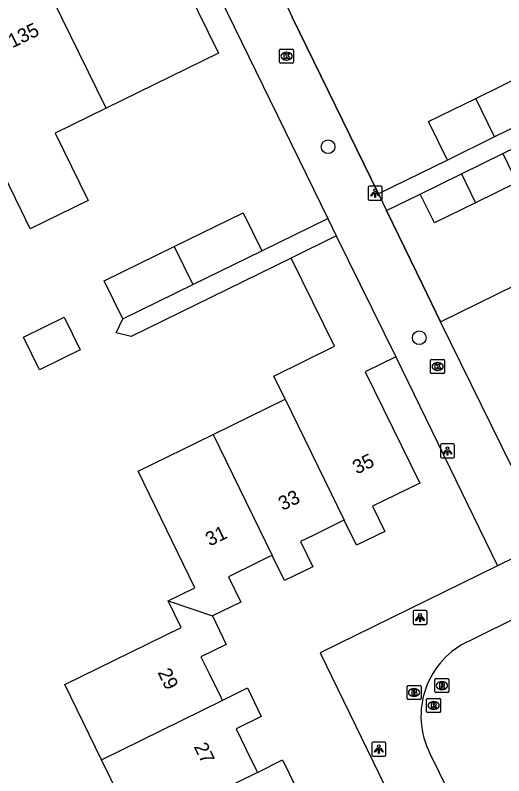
# Model space of a CAD drawing. Extents: x 160457 to 162082, y 388340 to 389736.
# Drawn here: x 160940.3 to 160975.1, y 389030.2 to 389084.3 of the extents above; entities that cross this region are included whole.
import ezdxf

# ---------------------------------------------------------------- set-up
doc = ezdxf.new("R2010")
doc.units = 0
for name, color, linetype in [('IMGEO_Boom', 7, 'Continuous'), ('IMGEO_Brandkraan', 7, 'Continuous'), ('IMGEO_Kolk', 7, 'Continuous'), ('IMGEO_Lichtpunt', 7, 'Continuous'), ('IMGEO_Muur', 7, 'Continuous'), ('IMGEO_Pand', 7, 'Continuous'), ('IMGEO_Pand_nummerreeks', 7, 'Continuous'), ('IMGEO_Rijbaan_lokaal_open', 7, 'Continuous'), ('IMGEO_Rioolput', 7, 'Continuous'), ('IMGEO_Voetpad_open', 7, 'Continuous')]:
    doc.layers.add(name, color=color, linetype=linetype)

msp = doc.modelspace()

# ---------------------------------------------------------------- linework, layer by layer
at = {"layer": 'IMGEO_Boom'}
for centre in [(160962.618, 389074.94), (160969.112, 389061.344)]:
    msp.add_circle(centre, 0.489, dxfattribs=at)
at = {"layer": 'IMGEO_Brandkraan'}
for p, q in [((160968.243, 389035.662), (160968.243, 389036.514)), ((160968.318, 389036.588), (160969.17, 389036.588)), ((160969.244, 389036.514), (160969.244, 389035.662)), ((160968.731, 389036.368), (160968.756, 389036.368)), ((160969.17, 389035.588), (160968.318, 389035.588)), ((160968.754, 389035.808), (160968.729, 389035.808))]:
    msp.add_line(p, q, dxfattribs=at)
for points in [[(160968.243, 389035.662), (160968.243, 389036.514)], [(160968.318, 389036.588), (160969.17, 389036.588)], [(160969.244, 389036.514), (160969.244, 389035.662)], [(160968.591, 389036.288), (160968.591, 389035.888), (160968.804, 389035.888)], [(160968.822, 389036.288), (160968.591, 389036.288)], [(160968.77, 389036.207), (160968.716, 389036.207), (160968.716, 389036.131)], [(160968.716, 389036.131), (160968.769, 389036.131)], [(160968.778, 389036.055), (160968.716, 389036.055), (160968.716, 389035.974)], [(160968.716, 389035.974), (160968.778, 389035.974)], [(160969.17, 389035.588), (160968.318, 389035.588)]]:
    msp.add_lwpolyline(points, dxfattribs=at)
for centre, radius, start, end in [((160968.32, 389036.512), 0.0765, 91.552, 178.448), ((160968.32, 389036.512), 0.0765, 91.552, 178.448), ((160969.168, 389036.512), 0.0765, 1.552, 88.448), ((160969.168, 389036.512), 0.0765, 1.552, 88.448), ((160968.771, 389036.169), 0.0379, 267.8285, 90.9355), ((160968.779, 389036.014), 0.0404, 269.8759, 90.5077), ((160968.81, 389036.139), 0.251, 268.6676, 293.5347), ((160968.826, 389036.143), 0.145, 59.4692, 91.5367), ((160968.851, 389036.19), 0.0922, 285.5137, 58.1501), ((160968.856, 389035.998), 0.105, 301.3115, 78.989), ((160968.32, 389035.664), 0.0765, 181.552, 268.448), ((160968.32, 389035.664), 0.0765, 181.552, 268.448), ((160969.168, 389035.664), 0.0765, 271.552, 358.448), ((160969.168, 389035.664), 0.0765, 271.552, 358.448)]:
    msp.add_arc(centre, radius, start, end, dxfattribs=at)
for centre, major_axis, ratio, start_param, end_param in [((160968.73, 389036.088), (-0.387, 0.002), 0.722429, 4.712389, 7.853982), ((160968.755, 389036.088), (-0.39, 0.002), 0.717154, 1.570796, 4.712389)]:
    msp.add_ellipse(centre, major_axis=major_axis, ratio=ratio, start_param=start_param, end_param=end_param, dxfattribs=at)
at = {"layer": 'IMGEO_Kolk'}
for p, q in [((160959.162, 389080.957), (160959.162, 389081.809)), ((160959.237, 389081.883), (160960.089, 389081.883)), ((160959.65, 389081.663), (160959.675, 389081.663)), ((160960.163, 389081.809), (160960.163, 389080.957)), ((160960.089, 389080.883), (160959.237, 389080.883)), ((160959.673, 389081.103), (160959.648, 389081.103)), ((160969.923, 389058.869), (160969.923, 389059.721)), ((160969.998, 389059.795), (160970.85, 389059.795)), ((160970.924, 389059.721), (160970.924, 389058.869)), ((160970.411, 389059.575), (160970.436, 389059.575)), ((160970.85, 389058.795), (160969.998, 389058.795)), ((160970.434, 389059.015), (160970.409, 389059.015))]:
    msp.add_line(p, q, dxfattribs=at)
for points in [[(160959.162, 389080.957), (160959.162, 389081.809)], [(160959.237, 389081.883), (160960.089, 389081.883)], [(160959.483, 389081.583), (160959.606, 389081.583), (160959.606, 389081.432), (160959.736, 389081.583), (160959.9, 389081.583), (160959.754, 389081.432), (160959.907, 389081.183), (160959.755, 389081.183), (160959.67, 389081.347), (160959.606, 389081.28), (160959.606, 389081.183), (160959.483, 389081.183), (160959.483, 389081.583)], [(160960.163, 389081.809), (160960.163, 389080.957)], [(160960.089, 389080.883), (160959.237, 389080.883)], [(160969.923, 389058.869), (160969.923, 389059.721)], [(160969.998, 389059.795), (160970.85, 389059.795)], [(160970.924, 389059.721), (160970.924, 389058.869)], [(160970.244, 389059.495), (160970.367, 389059.495), (160970.367, 389059.344), (160970.497, 389059.495), (160970.661, 389059.495), (160970.515, 389059.344), (160970.668, 389059.095), (160970.516, 389059.095), (160970.431, 389059.259), (160970.367, 389059.192), (160970.367, 389059.095), (160970.244, 389059.095), (160970.244, 389059.495)], [(160970.85, 389058.795), (160969.998, 389058.795)]]:
    msp.add_lwpolyline(points, dxfattribs=at)
for centre, start, end in [((160959.239, 389081.807), 91.552, 178.448), ((160959.239, 389081.807), 91.552, 178.448), ((160960.087, 389081.807), 1.552, 88.448), ((160960.087, 389081.807), 1.552, 88.448), ((160959.239, 389080.959), 181.552, 268.448), ((160959.239, 389080.959), 181.552, 268.448), ((160960.087, 389080.959), 271.552, 358.448), ((160960.087, 389080.959), 271.552, 358.448), ((160970, 389059.719), 91.552, 178.448), ((160970, 389059.719), 91.552, 178.448), ((160970.848, 389059.719), 1.552, 88.448), ((160970.848, 389059.719), 1.552, 88.448), ((160970, 389058.871), 181.552, 268.448), ((160970, 389058.871), 181.552, 268.448), ((160970.848, 389058.871), 271.552, 358.448), ((160970.848, 389058.871), 271.552, 358.448)]:
    msp.add_arc(centre, 0.0765, start, end, dxfattribs=at)
for centre, major_axis, ratio, start_param, end_param in [((160959.649, 389081.383), (-0.387, 0.002), 0.722429, 4.712389, 7.853982), ((160959.674, 389081.383), (-0.39, 0.002), 0.717154, 1.570796, 4.712389), ((160970.41, 389059.295), (-0.387, 0.002), 0.722429, 4.712389, 7.853982), ((160970.435, 389059.295), (-0.39, 0.002), 0.717154, 1.570796, 4.712389)]:
    msp.add_ellipse(centre, major_axis=major_axis, ratio=ratio, start_param=start_param, end_param=end_param, dxfattribs=at)
at = {"layer": 'IMGEO_Lichtpunt'}
for p, q in [((160965.471, 389072.038), (160965.471, 389071.231)), ((160965.471, 389072.038), (160965.471, 389071.231)), ((160966.373, 389072.133), (160965.565, 389072.133)), ((160966.373, 389072.133), (160965.565, 389072.133)), ((160966.467, 389071.231), (160966.467, 389072.038)), ((160966.467, 389071.231), (160966.467, 389072.038)), ((160965.565, 389071.137), (160966.373, 389071.137)), ((160965.565, 389071.137), (160966.373, 389071.137)), ((160971.532, 389053.78), (160970.724, 389053.78)), ((160971.532, 389053.78), (160970.724, 389053.78)), ((160970.63, 389053.685), (160970.63, 389052.878)), ((160970.63, 389053.685), (160970.63, 389052.878)), ((160971.626, 389052.878), (160971.626, 389053.685)), ((160971.626, 389052.878), (160971.626, 389053.685)), ((160970.724, 389052.784), (160971.532, 389052.784)), ((160970.724, 389052.784), (160971.532, 389052.784)), ((160969.573, 389041.921), (160968.765, 389041.921)), ((160969.573, 389041.921), (160968.765, 389041.921)), ((160968.671, 389041.826), (160968.671, 389041.019)), ((160968.671, 389041.826), (160968.671, 389041.019)), ((160969.667, 389041.019), (160969.667, 389041.826)), ((160969.667, 389041.019), (160969.667, 389041.826)), ((160968.765, 389040.925), (160969.573, 389040.925)), ((160968.765, 389040.925), (160969.573, 389040.925)), ((160965.743, 389032.462), (160965.743, 389031.655)), ((160965.743, 389032.462), (160965.743, 389031.655)), ((160966.645, 389032.557), (160965.837, 389032.557)), ((160966.645, 389032.557), (160965.837, 389032.557)), ((160966.739, 389031.655), (160966.739, 389032.462)), ((160966.739, 389031.655), (160966.739, 389032.462)), ((160965.837, 389031.561), (160966.645, 389031.561)), ((160965.837, 389031.561), (160966.645, 389031.561))]:
    msp.add_line(p, q, dxfattribs=at)
for points in [[(160965.845, 389071.702), (160965.884, 389071.674), (160965.696, 389071.412), (160965.658, 389071.439), (160965.845, 389071.702)], [(160965.947, 389071.654), (160965.994, 389071.654), (160965.994, 389071.332), (160965.947, 389071.332), (160965.947, 389071.654)], [(160966.057, 389071.674), (160966.095, 389071.701), (160966.282, 389071.439), (160966.243, 389071.411), (160966.057, 389071.674)], [(160971.004, 389053.349), (160971.043, 389053.321), (160970.855, 389053.059), (160970.817, 389053.086), (160971.004, 389053.349)], [(160971.106, 389053.301), (160971.153, 389053.301), (160971.153, 389052.979), (160971.106, 389052.979), (160971.106, 389053.301)], [(160971.216, 389053.321), (160971.254, 389053.348), (160971.441, 389053.086), (160971.402, 389053.058), (160971.216, 389053.321)], [(160969.045, 389041.49), (160969.084, 389041.462), (160968.896, 389041.2), (160968.858, 389041.227), (160969.045, 389041.49)], [(160969.147, 389041.442), (160969.194, 389041.442), (160969.194, 389041.12), (160969.147, 389041.12), (160969.147, 389041.442)], [(160969.257, 389041.462), (160969.295, 389041.489), (160969.482, 389041.227), (160969.443, 389041.199), (160969.257, 389041.462)], [(160966.117, 389032.126), (160966.156, 389032.098), (160965.968, 389031.836), (160965.93, 389031.863), (160966.117, 389032.126)], [(160966.329, 389032.098), (160966.367, 389032.125), (160966.554, 389031.863), (160966.515, 389031.835), (160966.329, 389032.098)], [(160966.219, 389032.078), (160966.266, 389032.078), (160966.266, 389031.756), (160966.219, 389031.756), (160966.219, 389032.078)]]:
    msp.add_lwpolyline(points, dxfattribs=at)
for centre in [(160965.97, 389071.836), (160971.129, 389053.483), (160969.17, 389041.624), (160966.242, 389032.26)]:
    msp.add_circle(centre, 0.0994, dxfattribs=at)
for centre, start, end in [((160965.565, 389072.038), 90, 180), ((160965.565, 389072.038), 90, 180), ((160966.373, 389072.038), 0, 90), ((160966.373, 389072.038), 0, 90), ((160965.565, 389071.231), 180, 270), ((160965.565, 389071.231), 180, 270), ((160966.373, 389071.231), 270, 0), ((160966.373, 389071.231), 270, 360), ((160970.724, 389053.685), 90, 180), ((160970.724, 389053.685), 90, 180), ((160971.532, 389053.685), 0, 90), ((160971.532, 389053.685), 0, 90), ((160970.724, 389052.878), 180, 270), ((160970.724, 389052.878), 180, 270), ((160971.532, 389052.878), 270, 0), ((160971.532, 389052.878), 270, 360), ((160968.765, 389041.826), 90, 180), ((160968.765, 389041.826), 90, 180), ((160969.573, 389041.826), 0, 90), ((160969.573, 389041.826), 0, 90), ((160968.765, 389041.019), 180, 270), ((160968.765, 389041.019), 180, 270), ((160969.573, 389041.019), 270, 0), ((160969.573, 389041.019), 270, 360), ((160965.837, 389032.462), 90, 180), ((160965.837, 389032.462), 90, 180), ((160966.645, 389032.462), 0, 90), ((160966.645, 389032.462), 0, 90), ((160965.837, 389031.655), 180, 270), ((160965.837, 389031.655), 180, 270), ((160966.645, 389031.655), 270, 0), ((160966.645, 389031.655), 270, 360)]:
    msp.add_arc(centre, 0.0946, start, end, dxfattribs=at)
at = {"layer": 'IMGEO_Muur'}
for points in [[(160952.872, 389089.754), (160962.595, 389069.818)], [(160966.213, 389071.59), (160960.055, 389084.17)], [(160969.342, 389065.142), (160966.785, 389070.394)], [(160970.636, 389062.482), (160969.342, 389065.142)]]:
    msp.add_lwpolyline(points, dxfattribs=at)
at = {"layer": 'IMGEO_Pand'}
for points in [[(160942.396, 389086.702), (160947.515, 389089.208), (160948.307, 389087.592), (160950.751, 389088.788), (160950.893, 389088.858), (160950.353, 389089.963), (160950.64, 389090.103), (160951.18, 389088.998), (160954.802, 389081.599), (160946.817, 389077.691)], [(160946.817, 389077.691), (160942.396, 389086.702)], [(160973.135, 389078.373), (160976.507, 389080.022), (160977.847, 389077.283)], [(160971.116, 389073.989), (160969.775, 389076.729), (160973.135, 389078.373)], [(160974.475, 389075.633), (160973.135, 389078.373)], [(160946.817, 389077.691), (160943.18, 389075.911), (160945.535, 389071.11), (160941.405, 389069.084), (160940.776, 389070.367), (160939.048, 389073.888)], [(160977.847, 389077.283), (160974.475, 389075.633)], [(160974.475, 389075.633), (160971.116, 389073.989)], [(160972.12, 389073.003), (160975.071, 389074.447)], [(160975.071, 389074.447), (160976.077, 389072.39), (160973.129, 389070.948)], [(160969.19, 389071.57), (160972.12, 389073.003)], [(160972.12, 389073.003), (160973.129, 389070.948)], [(160973.129, 389070.948), (160970.196, 389069.513), (160969.19, 389071.57)], [(160951.653, 389067.835), (160956.58, 389070.241), (160957.906, 389067.528)], [(160963.192, 389068.594), (160959.991, 389067.016)], [(160963.192, 389068.594), (160967.437, 389059.983)], [(160947.986, 389062.682), (160946.66, 389065.396), (160951.653, 389067.835)], [(160951.653, 389067.835), (160952.983, 389065.123)], [(160952.983, 389065.123), (160957.906, 389067.528)], [(160959.554, 389056.961), (160958.747, 389058.598), (160963.087, 389060.738), (160959.991, 389067.016)], [(160947.986, 389062.682), (160952.983, 389065.123)], [(160970.636, 389062.482), (160975.998, 389065.104)], [(160942.048, 389059.063), (160940.914, 389061.385), (160943.826, 389062.808), (160944.96, 389060.486), (160942.048, 389059.063)], [(160975.756, 389052.06), (160970.636, 389062.482)], [(160967.437, 389059.983), (160965.257, 389058.908), (160969.163, 389050.988), (160965.794, 389049.36), (160966.665, 389047.558), (160964.645, 389046.568), (160963.765, 389048.364)], [(160954.434, 389054.458), (160959.554, 389056.961)], [(160959.554, 389056.961), (160963.765, 389048.364)], [(160951.232, 389042.611), (160953.135, 389043.541), (160949.078, 389051.84), (160954.434, 389054.458)], [(160954.434, 389054.458), (160958.641, 389045.852)], [(160963.765, 389048.364), (160963.54, 389048.254), (160961.594, 389047.3), (160960.648, 389046.836), (160961.53, 389045.04), (160959.52, 389044.055), (160958.641, 389045.852)], [(160958.641, 389045.852), (160958.404, 389045.736), (160957.643, 389045.363), (160955.513, 389044.318), (160956.394, 389042.522), (160954.391, 389041.539)], [(160946.486, 389031.287), (160943.863, 389036.652), (160952.162, 389040.709), (160951.232, 389042.611)], [(160951.232, 389042.611), (160954.391, 389041.539)], [(160954.391, 389041.539), (160955.362, 389039.509), (160953.565, 389038.63), (160954.15, 389037.434), (160954.97, 389035.755), (160955.081, 389035.528)], [(160955.081, 389035.528), (160956.873, 389036.413), (160957.863, 389034.386), (160956.066, 389033.507), (160956.407, 389032.809), (160956.769, 389032.069), (160957.471, 389030.632), (160957.582, 389030.405)], [(160946.486, 389031.287), (160955.081, 389035.528)], [(160948.991, 389026.163), (160946.486, 389031.287)], [(160957.582, 389030.405), (160959.375, 389031.29), (160960.364, 389029.263), (160958.567, 389028.384), (160960.213, 389025.014), (160951.609, 389020.808), (160949.413, 389025.3), (160948.991, 389026.163)], [(160957.582, 389030.405), (160948.991, 389026.163)]]:
    msp.add_lwpolyline(points, dxfattribs=at)
at = {"layer": 'IMGEO_Rijbaan_lokaal_open'}
for points in [[(160976.391, 389041.583), (160972.707, 389039.775)], [(160969.875, 389031.754), (160973.066, 389025.234)]]:
    msp.add_lwpolyline(points, dxfattribs=at)
msp.add_arc((160975.113, 389034.415), 5.875, 114.1756, 206.9308, dxfattribs=at)
at = {"layer": 'IMGEO_Rioolput'}
for p, q in [((160970.228, 389036.154), (160970.228, 389037.006)), ((160970.303, 389037.08), (160971.155, 389037.08)), ((160971.229, 389037.006), (160971.229, 389036.154)), ((160970.716, 389036.86), (160970.741, 389036.86)), ((160971.155, 389036.08), (160970.303, 389036.08)), ((160970.739, 389036.3), (160970.714, 389036.3)), ((160969.638, 389034.738), (160969.638, 389035.59)), ((160969.713, 389035.664), (160970.565, 389035.664)), ((160970.126, 389035.444), (160970.151, 389035.444)), ((160970.639, 389035.59), (160970.639, 389034.738)), ((160970.149, 389034.884), (160970.124, 389034.884)), ((160970.565, 389034.664), (160969.713, 389034.664))]:
    msp.add_line(p, q, dxfattribs=at)
for points in [[(160970.228, 389036.154), (160970.228, 389037.006)], [(160970.303, 389037.08), (160971.155, 389037.08)], [(160971.229, 389037.006), (160971.229, 389036.154)], [(160970.817, 389036.778), (160970.565, 389036.78), (160970.565, 389036.38)], [(160970.565, 389036.38), (160970.689, 389036.38), (160970.689, 389036.542), (160970.7, 389036.542)], [(160970.743, 389036.699), (160970.689, 389036.699), (160970.689, 389036.618)], [(160970.689, 389036.618), (160970.741, 389036.618)], [(160970.747, 389036.513), (160970.818, 389036.38), (160970.958, 389036.38), (160970.893, 389036.506)], [(160971.155, 389036.08), (160970.303, 389036.08)], [(160969.638, 389034.738), (160969.638, 389035.59)], [(160969.713, 389035.664), (160970.565, 389035.664)], [(160970.227, 389035.362), (160969.975, 389035.364), (160969.975, 389034.964)], [(160970.639, 389035.59), (160970.639, 389034.738)], [(160969.975, 389034.964), (160970.099, 389034.964), (160970.099, 389035.126), (160970.11, 389035.126)], [(160970.153, 389035.283), (160970.099, 389035.283), (160970.099, 389035.202)], [(160970.099, 389035.202), (160970.151, 389035.202)], [(160970.157, 389035.097), (160970.228, 389034.964), (160970.368, 389034.964), (160970.303, 389035.09)], [(160970.565, 389034.664), (160969.713, 389034.664)]]:
    msp.add_lwpolyline(points, dxfattribs=at)
for centre, radius, start, end in [((160970.305, 389037.004), 0.0765, 91.552, 178.448), ((160970.305, 389037.004), 0.0765, 91.552, 178.448), ((160971.153, 389037.004), 0.0765, 1.552, 88.448), ((160971.153, 389037.004), 0.0765, 1.552, 88.448), ((160970.699, 389036.489), 0.0533, 26.0293, 88.6989), ((160970.725, 389036.807), 0.19, 274.7715, 282.9687), ((160970.749, 389036.603), 0.0964, 77.0061, 93.1865), ((160970.763, 389036.66), 0.0378, 276.6634, 79.6772), ((160970.816, 389036.668), 0.109, 350.3612, 89.416), ((160970.814, 389036.668), 0.112, 277.5842, 350.9817), ((160970.798, 389036.453), 0.108, 29.5134, 73.7905), ((160970.305, 389036.156), 0.0765, 181.552, 268.448), ((160970.305, 389036.156), 0.0765, 181.552, 268.448), ((160971.153, 389036.156), 0.0765, 271.552, 358.448), ((160971.153, 389036.156), 0.0765, 271.552, 358.448), ((160969.715, 389035.588), 0.0765, 91.552, 178.448), ((160969.715, 389035.588), 0.0765, 91.552, 178.448), ((160970.226, 389035.252), 0.109, 350.3612, 89.416), ((160970.563, 389035.588), 0.0765, 1.552, 88.448), ((160970.563, 389035.588), 0.0765, 1.552, 88.448), ((160970.109, 389035.073), 0.0533, 26.0293, 88.6989), ((160970.135, 389035.391), 0.19, 274.7715, 282.9687), ((160970.159, 389035.187), 0.0964, 77.0061, 93.1865), ((160970.173, 389035.244), 0.0378, 276.6634, 79.6772), ((160970.224, 389035.252), 0.112, 277.5842, 350.9817), ((160970.208, 389035.037), 0.108, 29.5134, 73.7905), ((160969.715, 389034.74), 0.0765, 181.552, 268.448), ((160969.715, 389034.74), 0.0765, 181.552, 268.448), ((160970.563, 389034.74), 0.0765, 271.552, 358.448), ((160970.563, 389034.74), 0.0765, 271.552, 358.448)]:
    msp.add_arc(centre, radius, start, end, dxfattribs=at)
for centre, major_axis, ratio, start_param, end_param in [((160970.715, 389036.58), (-0.387, 0.002), 0.722429, 4.712389, 7.853982), ((160970.74, 389036.58), (-0.39, 0.002), 0.717154, 1.570796, 4.712389), ((160970.125, 389035.164), (-0.387, 0.002), 0.722429, 4.712389, 7.853982), ((160970.15, 389035.164), (-0.39, 0.002), 0.717154, 1.570796, 4.712389)]:
    msp.add_ellipse(centre, major_axis=major_axis, ratio=ratio, start_param=start_param, end_param=end_param, dxfattribs=at)
at = {"layer": 'IMGEO_Voetpad_open'}
for points in [[(160954.083, 389096.393), (160959.906, 389084.474), (160960.055, 389084.17), (160966.213, 389071.59)], [(160950.528, 389094.661), (160952.872, 389089.754), (160962.595, 389069.818)], [(160975.071, 389074.447), (160978.919, 389076.327)], [(160971.116, 389073.989), (160966.213, 389071.59)], [(160966.213, 389071.59), (160966.785, 389070.394)], [(160966.785, 389070.394), (160969.19, 389071.57)], [(160966.785, 389070.394), (160969.342, 389065.142), (160970.636, 389062.482)], [(160957.906, 389067.528), (160962.595, 389069.818)], [(160962.595, 389069.818), (160963.192, 389068.594)], [(160959.991, 389067.016), (160948.597, 389061.434), (160947.528, 389061.684), (160947.986, 389062.682)], [(160967.437, 389059.983), (160974.68, 389045.11)], [(160978.423, 389046.942), (160974.68, 389045.11)], [(160974.68, 389045.11), (160962.045, 389038.924), (160967.485, 389027.747), (160963.237, 389025.675)]]:
    msp.add_lwpolyline(points, dxfattribs=at)

# ---------------------------------------------------------------- texts
at = {"layer": 'IMGEO_Pand_nummerreeks'}
for s, rotation, p in [('135', 26.0817, (160940.123, 389081.938)), ('35', 26.0524, (160964.669, 389051.596)), ('33', 26.0524, (160959.377, 389049.009)), ('31', 26.0524, (160954.187, 389046.472)), ('29', 296.0293, (160950.453, 389037.523)), ('27', 296.0293, (160953.033, 389032.24))]:
    msp.add_text(s, height=1, rotation=rotation, dxfattribs=at).set_placement(p)

doc.saveas('drawing.dxf')
